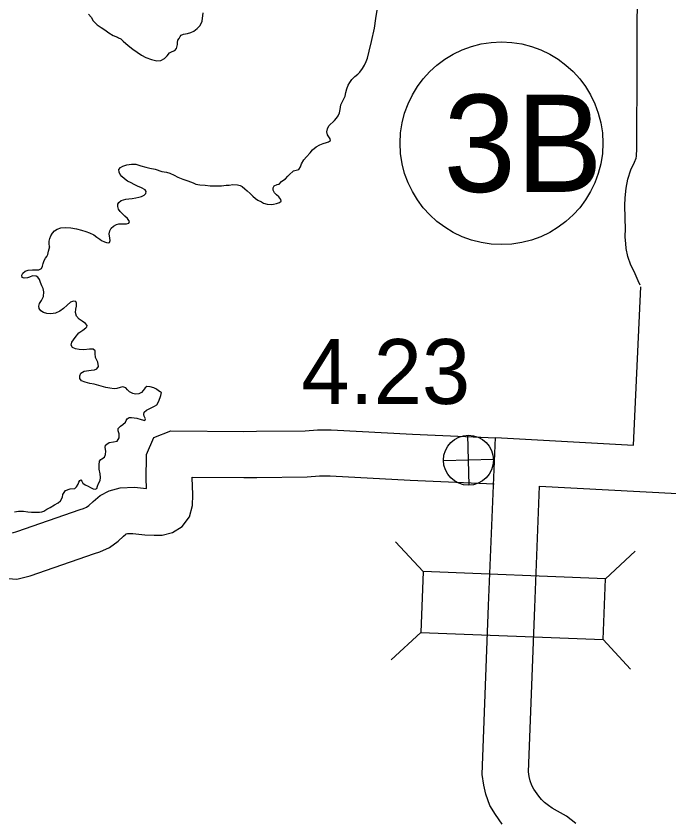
# Model space of a CAD drawing. Extents: x -939622 to -934222, y 1383701 to 1385301.
# Drawn here: x -936483.14 to -936470.39, y 1384665.88 to 1384681.55 of the extents above; entities that cross this region are included whole.
import ezdxf

# ---------------------------------------------------------------- set-up
doc = ezdxf.new("R2010")
doc.units = 0
for name, color, linetype in [('Level 10', 7, 'Continuous'), ('Level 20', 7, 'Continuous'), ('Level 25', 7, 'Continuous'), ('Level 26', 7, 'Continuous'), ('Level 27', 7, 'Continuous'), ('Level 9', 7, 'Continuous')]:
    doc.layers.add(name, color=color, linetype=linetype)

msp = doc.modelspace()

# ---------------------------------------------------------------- linework, layer by layer
at = {"layer": 'Level 10'}
for points in [[(-936471.239, 1384677.37), (-936471.253, 1384677.844), (-936471.249, 1384677.992), (-936471.224, 1384678.18), (-936471.191, 1384678.357), (-936471.136, 1384678.542), (-936471.065, 1384678.694), (-936471.034, 1384678.766), (-936471.025, 1384678.809), (-936471.019, 1384678.955), (-936471.009, 1384680.599), (-936471.005, 1384682.593), (-936471.031, 1384686.102), (-936471.019, 1384686.276), (-936470.982, 1384686.483), (-936470.878, 1384686.66), (-936470.771, 1384686.758), (-936470.687, 1384686.823), (-936470.575, 1384686.896), (-936470.424, 1384686.96), (-936470.287, 1384686.985)], [(-936470.951, 1384676.29), (-936470.994, 1384676.376), (-936471.034, 1384676.466), (-936471.072, 1384676.554), (-936471.133, 1384676.679), (-936471.195, 1384676.849), (-936471.225, 1384677.002), (-936471.231, 1384677.105), (-936471.246, 1384677.225), (-936471.238, 1384677.403)], [(-936473.647, 1384665.762), (-936473.78, 1384665.949), (-936473.888, 1384666.126), (-936473.968, 1384666.348), (-936474.008, 1384666.522), (-936474.04, 1384666.729), (-936473.913, 1384670.028), (-936473.78, 1384673.31), (-936471.083, 1384673.164), (-936470.939, 1384676.253)], [(-936472.21, 1384665.773), (-936472.394, 1384665.914), (-936472.568, 1384666.014), (-936472.669, 1384666.073), (-936472.746, 1384666.124), (-936472.823, 1384666.186), (-936472.879, 1384666.244), (-936472.93, 1384666.307), (-936473.028, 1384666.445), (-936473.072, 1384666.516), (-936473.103, 1384666.603), (-936473.124, 1384666.692), (-936473.137, 1384666.779), (-936473.013, 1384669.992), (-936472.918, 1384672.362), (-936470.227, 1384672.216), (-936470.04, 1384676.212)], [(-936483.211, 1384671.453), (-936483.129, 1384671.474), (-936481.892, 1384671.905), (-936481.825, 1384671.926), (-936481.77, 1384671.95), (-936481.721, 1384671.986), (-936481.639, 1384672.062), (-936481.499, 1384672.178), (-936481.323, 1384672.27), (-936481.11, 1384672.33), (-936480.827, 1384672.342), (-936480.595, 1384672.315), (-936480.595, 1384672.332), (-936480.604, 1384672.504), (-936480.601, 1384672.668), (-936480.596, 1384672.795), (-936480.596, 1384672.98), (-936480.449, 1384673.312), (-936480.122, 1384673.441), (-936478.696, 1384673.43), (-936478.448, 1384673.434), (-936477.494, 1384673.443), (-936477.256, 1384673.462), (-936476.987, 1384673.463), (-936475.399, 1384673.38), (-936473.774, 1384673.306)], [(-936483.383, 1384670.562), (-936483.13, 1384670.545), (-936482.869, 1384670.611), (-936481.612, 1384671.05), (-936481.507, 1384671.082), (-936481.319, 1384671.167), (-936481.15, 1384671.288), (-936481.045, 1384671.385), (-936480.998, 1384671.424), (-936480.991, 1384671.428), (-936480.966, 1384671.435), (-936480.86, 1384671.44), (-936480.63, 1384671.413), (-936480.448, 1384671.407), (-936480.292, 1384671.407), (-936480.086, 1384671.459), (-936479.901, 1384671.577), (-936479.755, 1384671.764), (-936479.694, 1384671.985), (-936479.691, 1384672.191), (-936479.696, 1384672.367), (-936479.703, 1384672.519), (-936479.703, 1384672.537), (-936478.692, 1384672.53), (-936478.437, 1384672.534), (-936477.454, 1384672.543), (-936477.219, 1384672.562), (-936477.009, 1384672.563), (-936475.443, 1384672.481), (-936473.806, 1384672.406)]]:
    msp.add_lwpolyline(points, dxfattribs=at)
at = {"layer": 'Level 20'}
for p, q in [((-936475.192, 1384670.692), (-936475.73, 1384671.273)), ((-936471.631, 1384670.555), (-936471.05, 1384671.093)), ((-936475.192, 1384670.692), (-936475.238, 1384669.505)), ((-936471.631, 1384670.555), (-936475.192, 1384670.692)), ((-936471.677, 1384669.368), (-936471.631, 1384670.555)), ((-936475.238, 1384669.505), (-936475.819, 1384668.967)), ((-936475.238, 1384669.505), (-936471.677, 1384669.368)), ((-936471.677, 1384669.368), (-936471.139, 1384668.787))]:
    msp.add_line(p, q, dxfattribs=at)
at = {"layer": 'Level 26'}
for p, q in [((-936474.296, 1384672.38), (-936474.319, 1384673.357)), ((-936473.819, 1384672.88), (-936474.796, 1384672.857))]:
    msp.add_line(p, q, dxfattribs=at)
msp.add_circle((-936474.308, 1384672.868), 0.488, dxfattribs=at)
at = {"layer": 'Level 27'}
msp.add_circle((-936473.662, 1384679.06), 1.98, dxfattribs=at)
at = {"layer": 'Level 9'}
for points in [[(-936478.42, 1384677.95), (-936478.347, 1384677.913), (-936478.308, 1384677.893), (-936478.238, 1384677.873), (-936478.163, 1384677.866), (-936478.112, 1384677.873), (-936478.053, 1384677.881), (-936477.996, 1384677.9), (-936477.964, 1384677.928), (-936477.971, 1384677.964), (-936478.008, 1384678.011), (-936478.054, 1384678.052), (-936478.097, 1384678.093), (-936478.122, 1384678.144), (-936478.12, 1384678.189), (-936478.1, 1384678.229), (-936478.044, 1384678.254), (-936478.002, 1384678.261), (-936477.958, 1384678.313), (-936477.914, 1384678.344), (-936477.878, 1384678.363), (-936477.832, 1384678.415), (-936477.808, 1384678.443), (-936477.723, 1384678.52), (-936477.673, 1384678.534), (-936477.619, 1384678.55), (-936477.587, 1384678.599), (-936477.571, 1384678.659), (-936477.525, 1384678.739), (-936477.469, 1384678.797), (-936477.399, 1384678.874), (-936477.355, 1384678.935), (-936477.282, 1384678.991), (-936477.208, 1384679.029), (-936477.145, 1384679.058), (-936477.08, 1384679.077), (-936477.038, 1384679.087), (-936476.999, 1384679.112), (-936477.009, 1384679.145), (-936477.022, 1384679.166), (-936477.059, 1384679.225), (-936477.07, 1384679.282), (-936477.062, 1384679.342), (-936477.034, 1384679.4), (-936476.925, 1384679.505), (-936476.887, 1384679.548), (-936476.849, 1384679.594), (-936476.824, 1384679.652), (-936476.81, 1384679.718), (-936476.801, 1384679.812), (-936476.752, 1384679.903), (-936476.712, 1384679.977), (-936476.699, 1384680.052), (-936476.682, 1384680.125), (-936476.657, 1384680.194), (-936476.625, 1384680.249), (-936476.582, 1384680.305), (-936476.523, 1384680.363), (-936476.47, 1384680.409), (-936476.426, 1384680.45), (-936476.377, 1384680.523), (-936476.34, 1384680.587), (-936476.305, 1384680.657), (-936476.28, 1384680.721), (-936476.247, 1384680.86), (-936476.201, 1384681.051), (-936476.141, 1384681.311), (-936476.116, 1384681.495), (-936476.093, 1384681.661)], [(-936481.725, 1384681.58), (-936481.675, 1384681.521), (-936481.64, 1384681.449), (-936481.561, 1384681.376), (-936481.478, 1384681.324), (-936481.411, 1384681.277), (-936481.331, 1384681.216), (-936481.243, 1384681.164), (-936481.164, 1384681.133), (-936481.14, 1384681.122), (-936481.094, 1384681.099), (-936481.048, 1384681.055), (-936480.95, 1384680.97), (-936480.864, 1384680.9), (-936480.779, 1384680.841), (-936480.693, 1384680.783), (-936480.605, 1384680.734), (-936480.496, 1384680.695), (-936480.391, 1384680.673), (-936480.316, 1384680.675), (-936480.242, 1384680.716), (-936480.189, 1384680.768), (-936480.145, 1384680.824), (-936480.092, 1384680.855), (-936480.044, 1384680.874), (-936480.012, 1384680.911), (-936479.99, 1384680.987), (-936479.988, 1384681.026), (-936479.983, 1384681.071), (-936479.957, 1384681.108), (-936479.937, 1384681.144), (-936479.917, 1384681.169), (-936479.872, 1384681.194), (-936479.794, 1384681.205), (-936479.729, 1384681.225), (-936479.673, 1384681.253), (-936479.605, 1384681.303), (-936479.546, 1384681.358), (-936479.509, 1384681.446), (-936479.486, 1384681.606)], [(-936482.492, 1384677.037), (-936482.496, 1384677.103), (-936482.494, 1384677.145), (-936482.481, 1384677.2), (-936482.461, 1384677.251), (-936482.432, 1384677.306), (-936482.394, 1384677.349), (-936482.341, 1384677.381), (-936482.267, 1384677.406), (-936482.174, 1384677.412), (-936482.075, 1384677.408), (-936481.96, 1384677.39), (-936481.867, 1384677.365), (-936481.782, 1384677.334), (-936481.706, 1384677.309), (-936481.621, 1384677.272), (-936481.563, 1384677.228), (-936481.508, 1384677.19), (-936481.471, 1384677.161), (-936481.417, 1384677.135), (-936481.374, 1384677.121), (-936481.338, 1384677.116), (-936481.32, 1384677.125), (-936481.306, 1384677.159), (-936481.313, 1384677.204), (-936481.322, 1384677.291), (-936481.311, 1384677.351), (-936481.288, 1384677.4), (-936481.238, 1384677.44), (-936481.182, 1384677.472), (-936481.137, 1384677.485), (-936481.083, 1384677.486), (-936481.023, 1384677.484), (-936480.984, 1384677.488), (-936480.94, 1384677.502), (-936480.928, 1384677.535), (-936480.966, 1384677.591), (-936481.018, 1384677.635), (-936481.067, 1384677.679), (-936481.11, 1384677.726), (-936481.141, 1384677.773), (-936481.158, 1384677.824), (-936481.153, 1384677.869), (-936481.136, 1384677.906), (-936481.088, 1384677.94), (-936480.996, 1384677.966), (-936480.939, 1384677.977), (-936480.873, 1384677.984), (-936480.805, 1384677.995), (-936480.745, 1384678.006), (-936480.691, 1384678.019), (-936480.641, 1384678.047), (-936480.609, 1384678.081), (-936480.601, 1384678.117), (-936480.622, 1384678.153), (-936480.695, 1384678.19), (-936480.768, 1384678.225), (-936480.835, 1384678.256), (-936480.896, 1384678.285), (-936480.963, 1384678.322), (-936481.027, 1384678.366), (-936481.076, 1384678.41), (-936481.11, 1384678.451), (-936481.132, 1384678.496), (-936481.133, 1384678.547), (-936481.104, 1384678.587), (-936481.057, 1384678.615), (-936480.98, 1384678.638), (-936480.89, 1384678.652), (-936480.803, 1384678.654), (-936480.706, 1384678.62), (-936480.609, 1384678.592), (-936480.531, 1384678.576), (-936480.428, 1384678.555), (-936480.298, 1384678.51), (-936480.205, 1384678.497), (-936480.141, 1384678.477), (-936480.053, 1384678.437), (-936479.983, 1384678.397), (-936479.886, 1384678.36), (-936479.786, 1384678.326), (-936479.686, 1384678.284), (-936479.632, 1384678.264), (-936479.553, 1384678.251), (-936479.451, 1384678.241), (-936479.349, 1384678.229), (-936479.286, 1384678.227), (-936479.208, 1384678.226), (-936479.133, 1384678.231), (-936479.037, 1384678.239), (-936478.98, 1384678.243), (-936478.911, 1384678.254), (-936478.821, 1384678.247), (-936478.764, 1384678.237), (-936478.727, 1384678.213), (-936478.672, 1384678.17), (-936478.629, 1384678.132), (-936478.568, 1384678.082), (-936478.521, 1384678.026), (-936478.466, 1384677.982), (-936478.42, 1384677.95)], [(-936482.372, 1384675.741), (-936482.462, 1384675.729), (-936482.54, 1384675.736), (-936482.607, 1384675.755), (-936482.659, 1384675.79), (-936482.69, 1384675.834), (-936482.697, 1384675.879), (-936482.687, 1384675.933), (-936482.647, 1384675.992), (-936482.607, 1384676.065), (-936482.603, 1384676.155), (-936482.611, 1384676.224), (-936482.64, 1384676.274), (-936482.666, 1384676.343), (-936482.685, 1384676.399), (-936482.717, 1384676.443), (-936482.747, 1384676.464), (-936482.819, 1384676.468), (-936482.882, 1384676.445), (-936482.92, 1384676.429), (-936482.983, 1384676.424), (-936483.025, 1384676.435), (-936483.03, 1384676.486), (-936483.01, 1384676.522), (-936482.966, 1384676.56), (-936482.906, 1384676.579), (-936482.82, 1384676.588), (-936482.742, 1384676.587), (-936482.697, 1384676.591), (-936482.647, 1384676.617), (-936482.627, 1384676.659), (-936482.616, 1384676.714), (-936482.594, 1384676.769), (-936482.565, 1384676.818), (-936482.539, 1384676.851), (-936482.519, 1384676.885), (-936482.509, 1384676.954), (-936482.485, 1384677.045)], [(-936481.416, 1384672.927), (-936481.396, 1384672.979), (-936481.392, 1384673.048), (-936481.403, 1384673.12), (-936481.399, 1384673.165), (-936481.369, 1384673.184), (-936481.322, 1384673.212), (-936481.242, 1384673.226), (-936481.17, 1384673.238), (-936481.13, 1384673.305), (-936481.129, 1384673.383), (-936481.146, 1384673.446), (-936481.147, 1384673.488), (-936481.106, 1384673.531), (-936481.056, 1384673.565), (-936481.007, 1384673.609), (-936480.993, 1384673.645), (-936480.97, 1384673.676), (-936480.931, 1384673.704), (-936480.889, 1384673.705), (-936480.781, 1384673.69), (-936480.699, 1384673.663), (-936480.63, 1384673.647), (-936480.616, 1384673.68), (-936480.641, 1384673.727), (-936480.648, 1384673.76), (-936480.64, 1384673.806), (-936480.594, 1384673.846), (-936480.543, 1384673.874), (-936480.44, 1384673.925), (-936480.396, 1384673.951), (-936480.356, 1384674.021), (-936480.314, 1384674.133), (-936480.304, 1384674.194), (-936480.328, 1384674.205), (-936480.359, 1384674.225), (-936480.399, 1384674.257), (-936480.453, 1384674.286), (-936480.523, 1384674.302), (-936480.589, 1384674.312), (-936480.624, 1384674.284), (-936480.662, 1384674.229), (-936480.694, 1384674.192), (-936480.747, 1384674.166), (-936480.807, 1384674.159), (-936480.861, 1384674.172), (-936480.925, 1384674.203), (-936480.968, 1384674.247), (-936480.996, 1384674.283), (-936481.057, 1384674.305), (-936481.11, 1384674.291), (-936481.173, 1384674.272), (-936481.229, 1384674.264), (-936481.314, 1384674.274), (-936481.392, 1384674.292), (-936481.528, 1384674.328), (-936481.619, 1384674.352), (-936481.703, 1384674.368), (-936481.794, 1384674.392), (-936481.864, 1384674.42), (-936481.898, 1384674.468), (-936481.899, 1384674.519), (-936481.88, 1384674.57), (-936481.812, 1384674.611), (-936481.675, 1384674.63), (-936481.612, 1384674.635), (-936481.562, 1384674.654), (-936481.533, 1384674.697), (-936481.547, 1384674.787), (-936481.589, 1384674.873), (-936481.597, 1384674.954), (-936481.596, 1384675.008), (-936481.639, 1384675.04), (-936481.71, 1384675.038), (-936481.821, 1384675.023), (-936481.911, 1384675.029), (-936481.981, 1384675.045), (-936482.041, 1384675.068), (-936482.067, 1384675.115), (-936482.056, 1384675.172), (-936481.987, 1384675.265), (-936481.914, 1384675.354), (-936481.841, 1384675.41), (-936481.779, 1384675.454), (-936481.762, 1384675.472), (-936481.757, 1384675.5), (-936481.785, 1384675.541), (-936481.849, 1384675.587), (-936481.907, 1384675.625), (-936481.963, 1384675.683), (-936481.98, 1384675.755), (-936481.973, 1384675.821), (-936481.963, 1384675.879), (-936481.964, 1384675.936), (-936481.977, 1384675.968), (-936482.019, 1384675.976), (-936482.079, 1384675.953), (-936482.146, 1384675.9), (-936482.216, 1384675.835), (-936482.29, 1384675.779), (-936482.372, 1384675.741)], [(-936483.17, 1384671.858), (-936483.098, 1384671.872), (-936482.999, 1384671.872), (-936482.912, 1384671.86), (-936482.84, 1384671.853), (-936482.756, 1384671.855), (-936482.687, 1384671.854), (-936482.642, 1384671.858), (-936482.603, 1384671.871), (-936482.541, 1384671.912), (-936482.479, 1384671.947), (-936482.391, 1384671.995), (-936482.323, 1384672.036), (-936482.276, 1384672.076), (-936482.233, 1384672.149), (-936482.226, 1384672.201), (-936482.18, 1384672.277), (-936482.085, 1384672.307), (-936481.998, 1384672.318), (-936481.963, 1384672.349), (-936481.932, 1384672.398), (-936481.915, 1384672.438), (-936481.898, 1384672.471), (-936481.88, 1384672.484), (-936481.855, 1384672.461), (-936481.839, 1384672.419), (-936481.79, 1384672.387), (-936481.733, 1384672.365), (-936481.687, 1384672.339), (-936481.635, 1384672.307), (-936481.596, 1384672.306), (-936481.566, 1384672.318), (-936481.55, 1384672.361), (-936481.53, 1384672.416), (-936481.502, 1384672.471), (-936481.491, 1384672.531), (-936481.503, 1384672.606), (-936481.517, 1384672.696), (-936481.52, 1384672.777), (-936481.51, 1384672.849), (-936481.49, 1384672.883), (-936481.466, 1384672.898), (-936481.416, 1384672.927)]]:
    msp.add_lwpolyline(points, dxfattribs=at)

# ---------------------------------------------------------------- texts
at = {"layer": 'Level 25'}
msp.add_text('4.23', height=1.2672, dxfattribs=at).set_placement((-936477.571, 1384673.968))
at = {"layer": 'Level 27'}
msp.add_text('3B', height=1.9008, dxfattribs=at).set_placement((-936474.795, 1384678.11))

doc.saveas('drawing.dxf')
